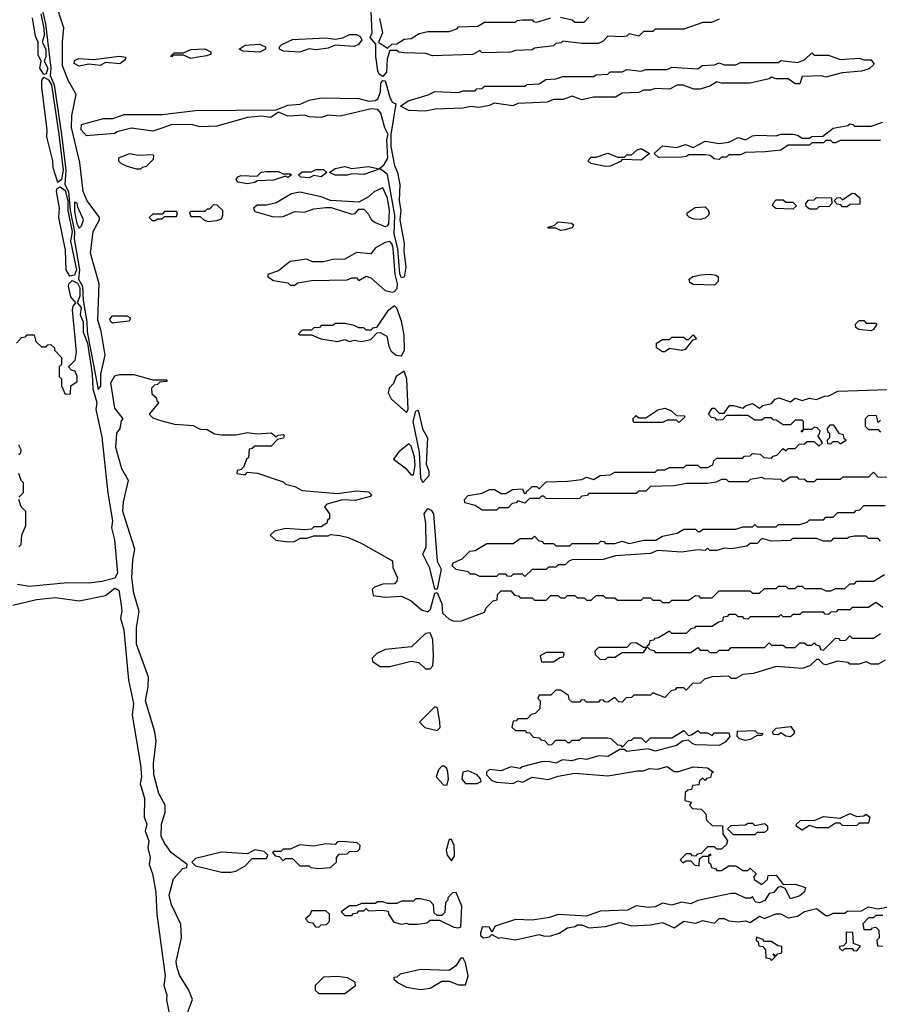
# Model space of a CAD drawing. Extents: x 2737310 to 2869991, y 870230 to 1012730.
# Tile 269 of 479: x 2777034 to 2780660, y 945235 to 949390. Entities that reach past the tile are written whole.
import ezdxf

# ---------------------------------------------------------------- set-up
doc = ezdxf.new("R2010")
doc.units = 0

msp = doc.modelspace()

# ---------------------------------------------------------------- linework, layer by layer
at = {"layer": '0CON02XD'}
for points in [[(2777121.5, 949465), (2777142.2, 949372.2), (2777165.4, 949185), (2777162.1, 949155), (2777179.7, 949115), (2777210.3, 948905), (2777227.8, 948755), (2777224.5, 948695), (2777240, 948665), (2777247.1, 948585), (2777265.4, 948495), (2777263.2, 948465), (2777286.2, 948335), (2777282.2, 948295), (2777299.2, 948265), (2777300.9, 948205), (2777316.7, 948115), (2777317.9, 948072.1), (2777365, 947830)], [(2777365, 947830), (2777376, 947844), (2777376.4, 947893.6), (2777393.8, 947975), (2777378, 948075), (2777362.7, 948122.7), (2777368.8, 948275), (2777332.5, 948405), (2777344, 948496), (2777370, 948545), (2777370, 948555), (2777318.8, 948625), (2777300.8, 948665), (2777287.7, 948787.7), (2777252.5, 948935), (2777254.2, 948985.8), (2777272.5, 949075), (2777238, 949135), (2777214.2, 949195), (2777213.8, 949295), (2777220, 949355), (2777182.7, 949467.3)], [(2778565, 949150), (2778550.7, 949160.7), (2778544.5, 949174.5), (2778535.6, 949235), (2778536.7, 949286.7), (2778512.5, 949315), (2778520, 949335), (2778515.7, 949425)], [(2777135, 949158.8), (2777118.6, 949185), (2777123.8, 949215), (2777111.7, 949241.7), (2777111.2, 949295), (2777100.9, 949320.9), (2777087.4, 949397.4)], [(2777122.7, 949415), (2777135, 949353.3), (2777137.1, 949322.9), (2777128.6, 949295), (2777143.8, 949265), (2777144.4, 949235), (2777137.5, 949215), (2777152.1, 949185), (2777145, 949162), (2777135, 949158.8)], [(2778552, 949395), (2778564, 949335), (2778547.5, 949295), (2778585, 949270), (2778603, 949287), (2778625, 949287.5), (2778655, 949307.5), (2778685, 949310), (2778718.3, 949331.7), (2778755, 949340), (2778845, 949340), (2778878.3, 949351.7), (2778885, 949360), (2778967, 949363), (2778995, 949380), (2779125, 949380), (2779133, 949387), (2779155, 949390), (2779195, 949390), (2779201.7, 949381.7), (2779215, 949380), (2779275, 949397.5)], [(2779985, 949392.5), (2779951.7, 949378.3), (2779915, 949377.5), (2779835, 949350), (2779715, 949350), (2779705, 949340), (2779665, 949340), (2779645, 949320), (2779605, 949330), (2779595, 949320), (2779575, 949317.5), (2779515, 949320), (2779495, 949300), (2779475, 949290), (2779405, 949290), (2779325, 949300), (2779318.3, 949291.7), (2779295, 949290), (2779285, 949280), (2779205, 949270), (2779195, 949262.5), (2779125, 949260), (2779105, 949252.5), (2778985, 949250), (2778975, 949260), (2778945, 949242.5), (2778775, 949237.5), (2778747, 949247), (2778655, 949250), (2778633, 949253), (2778625, 949260), (2778595, 949260), (2778583.3, 949225), (2778581.2, 949168.8), (2778565, 949150)], [(2779315, 949400), (2779365, 949390), (2779375, 949380), (2779415, 949380), (2779435, 949400)], [(2778215, 949252.5), (2778147, 949257), (2778130, 949265), (2778130, 949275), (2778140, 949285), (2778185, 949306.7), (2778325, 949313.3), (2778365, 949307.5), (2778397, 949313), (2778425, 949327.5), (2778455, 949327.5), (2778469.3, 949319.3), (2778477.5, 949305), (2778462.5, 949285), (2778445, 949276.7), (2778365, 949282.5), (2778335, 949270), (2778285, 949262.5), (2778255, 949267.5), (2778215, 949252.5)], [(2777755, 949226.2), (2777725, 949240), (2777680, 949240), (2777677, 949233), (2777670, 949235), (2777685, 949250), (2777725, 949250), (2777755, 949263.8), (2777815, 949266.7), (2777840, 949255), (2777840, 949245), (2777823, 949237), (2777785, 949232.5), (2777755, 949226.2)], [(2778045, 949253.3), (2777977, 949257), (2777960, 949265), (2777985, 949282.5), (2778045, 949286.7), (2778070, 949275), (2778070, 949265), (2778045, 949253.3)], [(2777285, 949193.3), (2777263.3, 949205), (2777265, 949217.5), (2777283.6, 949226.4), (2777345, 949222.5), (2777455, 949236.7), (2777481.7, 949231.7), (2777479.3, 949220.7), (2777456.1, 949203.9), (2777395, 949210), (2777373.6, 949196.4), (2777325, 949202.5), (2777285, 949193.3)], [(2778745, 949003.3), (2778675, 949007.5), (2778640, 949025), (2778673, 949047), (2778757, 949073), (2778785, 949087.5), (2778885, 949082.5), (2778905, 949090), (2778955, 949090), (2778961.7, 949098.3), (2778985, 949100), (2778995, 949110), (2779165, 949110), (2779173, 949117), (2779225, 949120), (2779253, 949137), (2779295, 949140), (2779325, 949150), (2779455, 949150), (2779465, 949157.5), (2779515, 949160), (2779525, 949170), (2779575, 949170), (2779595, 949180), (2779655, 949172.5), (2779675, 949180), (2779765, 949180), (2779785, 949190), (2779895, 949182.5), (2779913, 949197), (2779965, 949200), (2779985, 949207.5), (2780005, 949200), (2780055, 949200), (2780075, 949210), (2780235, 949210), (2780245, 949217.5), (2780315, 949210), (2780345, 949220), (2780375, 949250), (2780385, 949240), (2780445, 949240), (2780495, 949222.5), (2780575, 949227.5), (2780595, 949220), (2780625, 949220), (2780638.3, 949201.7), (2780617, 949183), (2780585, 949172.5), (2780503.6, 949166.4), (2780435, 949147.5), (2780415, 949152.5), (2780335, 949150), (2780325, 949120), (2780305, 949120), (2780275, 949140), (2780225, 949140), (2780205, 949147.5), (2780195, 949140), (2780115, 949122.5), (2779995, 949122.5), (2779975, 949127.5), (2779945, 949110), (2779905, 949097.5), (2779877, 949097), (2779833, 949113), (2779807, 949113), (2779775, 949096.7), (2779715, 949100), (2779695, 949092.5), (2779665, 949092.5), (2779645, 949082.5), (2779575, 949080), (2779547, 949063), (2779525, 949062.5), (2779455, 949062.5), (2779405, 949052.5), (2779365, 949067.5), (2779326.4, 949053.6), (2779285, 949053.3), (2779258.3, 949041.7), (2779135, 949036.2), (2779113.6, 949026.4), (2779035, 949037.5), (2779015, 949027.5), (2778970.7, 949019.3), (2778935, 949023.3), (2778905, 949016.2), (2778787, 949013), (2778745, 949003.3)], [(2777195, 948703.3), (2777174.2, 948765), (2777172.9, 948795), (2777148.6, 948895), (2777150, 948925), (2777126.4, 949103.6), (2777126.8, 949133.2), (2777135, 949147.5), (2777155, 949136.5), (2777168.1, 949115), (2777198.6, 948905), (2777216.8, 948755), (2777210, 948715), (2777195, 948703.3)], [(2778645, 948301.2), (2778637.9, 948317.9), (2778629.4, 948425), (2778613.1, 948485), (2778616, 948565), (2778585, 948736.2), (2778555, 948760), (2778485, 948736.7), (2778435, 948740), (2778415, 948733.8), (2778365, 948733.3), (2778340, 948745), (2778365, 948762.5), (2778405, 948770), (2778435, 948762.5), (2778505, 948770), (2778550, 948760), (2778570.8, 948779.2), (2778586.2, 948805), (2778582.9, 948885), (2778587.5, 948905), (2778573.6, 948933.6), (2778557.5, 948995), (2778545, 949011.2), (2778516.4, 949013.6), (2778385, 948982.5), (2778335, 948986.7), (2778305, 948977.5), (2778255, 948980), (2778235, 948987.5), (2778165, 948983.3), (2778125, 949000), (2778093, 948977), (2778055, 948982.5), (2777995, 948977.5), (2777865, 948940), (2777795, 948937.5), (2777763, 948947), (2777675, 948947.5), (2777637, 948933), (2777595, 948920), (2777505, 948932.5), (2777443, 948917), (2777435, 948910), (2777315, 948900), (2777293.3, 948925), (2777295, 948947.5), (2777387, 948973), (2777426.4, 948973.6), (2777475, 948990), (2777635, 948990), (2777775, 949007.5), (2778115, 949010), (2778165, 949030), (2778216.4, 949033.6), (2778255, 949050), (2778305, 949060), (2778465, 949057.5), (2778506.4, 949046.4), (2778535, 949048.8), (2778545, 949056.7), (2778556, 949085), (2778557.3, 949122.7), (2778565, 949133.3), (2778575, 949132.5), (2778595, 949062.5), (2778605, 949042.5), (2778620, 949035), (2778600, 948905), (2778600, 948855), (2778614.2, 948775), (2778627.5, 948745), (2778636.7, 948695), (2778634.2, 948625), (2778641.9, 948585), (2778637.1, 948545), (2778655.8, 948445), (2778654, 948415), (2778663.1, 948345), (2778655, 948303.3), (2778645, 948301.2)], [(2779985, 948800), (2779963, 948803), (2779947, 948817), (2779925, 948820), (2779855, 948820), (2779847, 948813), (2779825, 948810), (2779728.3, 948808.3), (2779710, 948825), (2779745, 948857.5), (2779805, 948850), (2779843, 948863), (2779875, 948850), (2779925, 948877.5), (2779985, 948867.5), (2780025, 948872.5), (2780065, 948892.5), (2780095, 948882.5), (2780125, 948900), (2780145, 948902.5), (2780225, 948900), (2780245, 948906.7), (2780295, 948907.5), (2780315, 948903.3), (2780335, 948890), (2780365, 948890), (2780375, 948897.5), (2780421.7, 948898.3), (2780465, 948932.5), (2780527, 948943), (2780535, 948950), (2780548.3, 948948.3), (2780555, 948940), (2780625, 948940), (2780675, 948957.5)], [(2780665, 948880), (2780495, 948880), (2780475, 948870), (2780465, 948870), (2780455, 948880), (2780435, 948880), (2780425, 948870), (2780375, 948870), (2780365, 948860), (2780275, 948860), (2780245, 948840), (2780178.3, 948831.7), (2780095, 948830), (2780075, 948820), (2780025, 948820), (2780015, 948810), (2779995, 948810), (2779985, 948800)], [(2779505, 948770), (2779443, 948783), (2779430, 948795), (2779445, 948810), (2779465, 948810), (2779515, 948826.7), (2779555, 948810), (2779585, 948810), (2779595, 948820), (2779615, 948820), (2779638.8, 948841.2), (2779655, 948846.2), (2779690, 948825), (2779655, 948797.5), (2779575, 948800), (2779568.3, 948791.7), (2779525, 948772.5), (2779505, 948770)], [(2777545, 948760), (2777551.7, 948768.3), (2777568.3, 948771.7), (2777598.3, 948801.7), (2777600, 948815), (2777595, 948820), (2777535, 948817.5), (2777495, 948823.3), (2777450, 948805), (2777450, 948795), (2777460, 948785), (2777483, 948773), (2777525, 948760), (2777545, 948760)], [(2778255, 948723.3), (2778220, 948725), (2778210, 948735), (2778225, 948747.5), (2778265, 948747.5), (2778285, 948757.5), (2778315, 948757.5), (2778330, 948745), (2778305, 948727.5), (2778275, 948732.5), (2778255, 948723.3)], [(2777995, 948696.7), (2777953.9, 948703.9), (2777947.5, 948715), (2777953.6, 948726.4), (2777967, 948733), (2778035, 948730), (2778053, 948747), (2778075, 948750), (2778125, 948750), (2778145, 948740), (2778175, 948740), (2778180, 948735), (2778166.4, 948723.6), (2778155, 948730), (2778105, 948713.3), (2778035, 948710), (2778025, 948702.5), (2777995, 948696.7)], [(2777245, 948308), (2777230, 948335), (2777227.1, 948417.1), (2777198.5, 948555), (2777201.4, 948595), (2777189.4, 948665), (2777192.1, 948677.9), (2777205, 948684.3), (2777225, 948668.6), (2777236.8, 948625), (2777236.3, 948585), (2777254.7, 948495), (2777248.5, 948455), (2777273.9, 948335), (2777265, 948311.4), (2777245, 948308)], [(2778575, 948516.7), (2778585, 948520), (2778591.2, 948528.8), (2778593.1, 948585), (2778585, 948637.5), (2778565, 948680), (2778530, 948665), (2778505, 948642.5), (2778465, 948620), (2778345, 948627.5), (2778305, 948642.5), (2778215, 948662.5), (2778180, 948655), (2778115, 948617.5), (2778075, 948607.5), (2778035, 948607.5), (2778020, 948595), (2778025, 948580), (2778105, 948557.5), (2778145, 948560), (2778195, 948580), (2778235, 948577.5), (2778275, 948592.5), (2778325, 948597.5), (2778347, 948597), (2778435, 948570), (2778448.3, 948571.7), (2778465, 948590), (2778485, 948590), (2778505, 948570), (2778517, 948547), (2778533.9, 948533.9), (2778575, 948516.7)], [(2780295, 948590), (2780223, 948593), (2780210, 948605), (2780213, 948617), (2780225, 948630), (2780255, 948630), (2780265, 948620), (2780295, 948620), (2780310, 948605), (2780295, 948590)], [(2780395, 948590), (2780365, 948590), (2780351.7, 948601.7), (2780350, 948615), (2780361.7, 948628.3), (2780385, 948630), (2780395, 948640), (2780458.3, 948638.3), (2780460, 948615), (2780448.3, 948601.7), (2780405, 948600), (2780395, 948590)], [(2780525, 948600), (2780505, 948600), (2780498.3, 948608.3), (2780481.7, 948611.7), (2780470, 948625), (2780481.7, 948638.3), (2780495, 948640), (2780505, 948630), (2780545, 948657.5), (2780557, 948657), (2780578.3, 948638.3), (2780578.3, 948611.7), (2780535, 948610), (2780525, 948600)], [(2777285, 948510), (2777295, 948520), (2777302.5, 948545), (2777278.3, 948598.3), (2777276.1, 948616.1), (2777265, 948620), (2777265, 948580), (2777275, 948530), (2777285, 948510)], [(2777828.3, 948538.3), (2777865, 948542.5), (2777885, 948550), (2777890, 948565), (2777890, 948585), (2777867, 948607), (2777851.7, 948608.3), (2777835, 948590), (2777825, 948590), (2777815, 948580), (2777755, 948580), (2777750, 948575), (2777755, 948560), (2777795, 948560), (2777810, 948545), (2777828.3, 948538.3)], [(2779905, 948546.7), (2779878.3, 948548.3), (2779860, 948555), (2779850, 948565), (2779850, 948575), (2779883, 948597), (2779925, 948600), (2779938.3, 948588.3), (2779942.5, 948575), (2779940, 948565), (2779925, 948552.5), (2779905, 948546.7)], [(2777605, 948542.5), (2777615, 948550), (2777635, 948550), (2777645, 948560), (2777695, 948560), (2777700, 948575), (2777695, 948580), (2777645, 948580), (2777635, 948570), (2777595, 948570), (2777580, 948555), (2777593, 948543), (2777605, 948542.5)], [(2779315, 948500), (2779295, 948510), (2779265, 948510), (2779260, 948515), (2779288.3, 948521.7), (2779305, 948537.5), (2779361.7, 948531.7), (2779370, 948525), (2779366.4, 948513.6), (2779335, 948503.3), (2779315, 948500)], [(2778605, 948240), (2778615, 948243.3), (2778625.8, 948255), (2778627.1, 948275), (2778617.8, 948315), (2778608.9, 948425), (2778605, 948442.5), (2778595, 948453.3), (2778575, 948450), (2778535, 948427.5), (2778515, 948402.5), (2778455, 948407.5), (2778405, 948380), (2778355, 948377.5), (2778315, 948367.5), (2778268.3, 948368.3), (2778245, 948380), (2778175, 948370), (2778125, 948330), (2778080, 948315), (2778080, 948305), (2778105, 948290), (2778165, 948280), (2778175, 948270), (2778195, 948270), (2778205, 948280), (2778265, 948290), (2778415, 948292.5), (2778435, 948300), (2778455, 948300), (2778465, 948290), (2778495, 948307.5), (2778515, 948300), (2778575, 948247.5), (2778605, 948240)], [(2779965, 948270), (2779875, 948272.5), (2779860.7, 948280.7), (2779857.5, 948295), (2779873.6, 948306.4), (2779907, 948313), (2779945, 948316.7), (2779971.7, 948311.7), (2779980, 948305), (2779980, 948285), (2779965, 948270)], [(2777020, 948025), (2777041.7, 948048.3), (2777058.3, 948051.7), (2777065, 948060), (2777095, 948060), (2777101.7, 948031.7), (2777125, 948010), (2777145, 948010), (2777151.7, 948018.3), (2777165, 948020), (2777180, 948005), (2777180, 947995), (2777210, 947965), (2777210, 947935), (2777200, 947925), (2777200, 947885), (2777210, 947875), (2777210, 947845), (2777225, 947810), (2777248.3, 947811.7), (2777250, 947845), (2777276.4, 947863.6), (2777276.7, 947885), (2777267, 947907), (2777251.7, 947911.7), (2777240, 947925), (2777267, 947953), (2777273, 947987), (2777255.8, 948165), (2777258.8, 948181.2), (2777270, 948195), (2777250, 948220), (2777240, 948265), (2777242.9, 948277.1), (2777255, 948288.8), (2777277.8, 948277.8), (2777288, 948258), (2777287, 948223), (2777276.2, 948195), (2777293.5, 948175), (2777288.9, 948145), (2777301.8, 948115), (2777301.1, 948071.1), (2777319.2, 948025), (2777339.4, 947895), (2777341.7, 947831.7), (2777358.7, 947775), (2777354.6, 947744.6), (2777380.4, 947630.4), (2777405, 947392.5), (2777425.4, 947275), (2777421.5, 947245), (2777433.8, 947195), (2777446.8, 947055), (2777435, 947033.5), (2777380.7, 947019.3), (2777325, 947012.1), (2777235, 947013.8), (2777075, 946997.7), (2777025, 947007.1)], [(2778645, 947972), (2778657.1, 947995), (2778655, 948060), (2778645, 948117.5), (2778625, 948172.5), (2778615, 948182.5), (2778585, 948160), (2778538.3, 948091.7), (2778521.7, 948088.3), (2778515, 948080), (2778495, 948080), (2778485, 948090), (2778465, 948090), (2778445, 948100), (2778405, 948107.5), (2778365, 948107.5), (2778355, 948100), (2778305, 948100), (2778298.3, 948091.7), (2778275, 948090), (2778265, 948080), (2778225, 948080), (2778210, 948065), (2778215, 948060), (2778265, 948060), (2778303.6, 948043.6), (2778375, 948032.5), (2778405, 948040), (2778425, 948032.5), (2778445, 948037.5), (2778475, 948032.5), (2778515, 948040), (2778541.7, 948068.3), (2778555, 948070), (2778582.5, 948055), (2778590.7, 948010.7), (2778600.7, 947990.7), (2778622.5, 947975), (2778645, 947972)], [(2777425, 948110), (2777417.5, 948115), (2777413.6, 948126.4), (2777425, 948140), (2777485, 948140), (2777501.7, 948131.7), (2777495, 948117.5), (2777445, 948112.5), (2777425, 948110)], [(2780625, 948077.5), (2780573, 948083), (2780561.7, 948091.7), (2780560, 948105), (2780575, 948120), (2780595, 948120), (2780605, 948110), (2780645, 948110), (2780650, 948105), (2780635, 948082.5), (2780625, 948077.5)], [(2779755, 947988.8), (2779745, 947988.8), (2779720, 948005), (2779720, 948025), (2779745, 948040), (2779775, 948040), (2779785, 948050), (2779835, 948050), (2779845, 948040), (2779855, 948040), (2779875, 948060), (2779888.3, 948041.7), (2779871.7, 948038.3), (2779841.2, 947998.8), (2779825, 947993.8), (2779775, 948002.5), (2779755, 947988.8)], [(2777728.8, 945165), (2777762.5, 945255), (2777747.5, 945295), (2777708.3, 945358.3), (2777696, 945395), (2777694.2, 945415.8), (2777716.7, 945515), (2777713, 945573), (2777673.8, 945655), (2777663.9, 945696.1), (2777682.5, 945765), (2777721.7, 945808.3), (2777738.3, 945811.7), (2777740, 945825), (2777673.6, 945873.6), (2777644.3, 945914.3), (2777630.8, 945945), (2777631.2, 945995), (2777646.7, 946045), (2777646.7, 946075), (2777620, 946125), (2777599.2, 946205), (2777598.3, 946251.7), (2777610, 946345), (2777603.3, 946385), (2777564, 946515), (2777576.2, 946575), (2777576.7, 946615), (2777525.8, 946755), (2777526.2, 946825), (2777537, 946893), (2777515, 946970), (2777507.1, 947035), (2777510.5, 947109.5), (2777520, 947155), (2777469.2, 947315), (2777471.2, 947355), (2777492.5, 947445), (2777464.1, 947494.1), (2777438.8, 947585), (2777443.3, 947645), (2777457.5, 947665), (2777463, 947697), (2777470, 947705), (2777435, 947750), (2777417.5, 947857.5), (2777435, 947887.5), (2777455, 947892.5), (2777515, 947892.5), (2777595, 947870), (2777655, 947870), (2777655, 947862.5), (2777625, 947860), (2777615, 947850), (2777601.7, 947848.3), (2777590, 947835), (2777591.7, 947811.7), (2777610, 947795), (2777611.7, 947781.7), (2777620, 947775), (2777580, 947725), (2777595, 947710), (2777628.3, 947698.3), (2777687, 947683), (2777765, 947677.5), (2777795, 947662.5), (2777825, 947660), (2777855, 947642.5), (2777885, 947637.5), (2777945, 947637.5), (2777995, 947647.5), (2778035, 947642.5), (2778095, 947646.7), (2778115, 947630), (2778123, 947637), (2778145, 947640), (2778150, 947635), (2778146.4, 947623.6), (2778121.7, 947618.3), (2778095, 947590), (2778025, 947590), (2778015, 947580), (2778001.7, 947578.3), (2777998.3, 947541.7), (2777991.7, 947538.3), (2777978.3, 947501.7), (2777968.3, 947491.7), (2777951.7, 947488.3), (2777950, 947475), (2777985, 947470), (2777995, 947480), (2778037, 947477), (2778145, 947440), (2778155, 947430), (2778195, 947420), (2778225, 947403.3), (2778375, 947390), (2778455, 947402), (2778505, 947397.5), (2778517.5, 947385), (2778511.7, 947378.3), (2778448.3, 947361.7), (2778395, 947363.3), (2778330, 947345), (2778320, 947335), (2778340, 947305), (2778340, 947285), (2778331.7, 947278.3), (2778330, 947265), (2778305, 947250), (2778275, 947250), (2778265, 947240), (2778235, 947237.5), (2778155, 947242.5), (2778108.3, 947231.7), (2778090, 947215), (2778113.6, 947193.6), (2778165, 947186.7), (2778191.7, 947188.3), (2778218.3, 947201.7), (2778245, 947202.5), (2778275, 947212.5), (2778335, 947212.5), (2778345, 947217.5), (2778383.6, 947213.6), (2778420, 947205), (2778471.7, 947181.7), (2778607, 947107), (2778608.3, 947078.3), (2778627.5, 947035), (2778625, 947020), (2778615, 947010), (2778565, 947007.5), (2778530, 946995), (2778520, 946985), (2778525, 946960), (2778575, 946952.5), (2778645, 946957.5), (2778685, 946937.5), (2778729.3, 946899.3), (2778755, 946891.2), (2778767.3, 946902.7), (2778785, 946970), (2778795, 946972.5), (2778814.2, 946925), (2778817.5, 946885), (2778845, 946860), (2778865, 946852.5), (2778897, 946853), (2778995, 946890), (2779001.7, 946908.3), (2779031.7, 946938.3), (2779048.3, 946941.7), (2779050, 946965), (2779065, 946980), (2779105, 946980), (2779121.7, 946961.7), (2779138.3, 946958.3), (2779145, 946950), (2779195, 946950), (2779205, 946940), (2779255, 946940), (2779275, 946960), (2779305, 946960), (2779315, 946950), (2779335, 946950), (2779345, 946960), (2779375, 946960), (2779385, 946950), (2779415, 946950), (2779425, 946940), (2779445, 946940), (2779465, 946960), (2779495, 946960), (2779505, 946950), (2779545, 946950), (2779555, 946940), (2779655, 946940), (2779665, 946950), (2779695, 946950), (2779705, 946940), (2779735, 946940), (2779745, 946930), (2779775, 946930), (2779785, 946940), (2779855, 946940), (2779885, 946960), (2779898.3, 946958.3), (2779905, 946950), (2779955, 946950), (2779985, 946980), (2780115, 946980), (2780125, 946970), (2780155, 946970), (2780175, 946990), (2780225, 946990), (2780235, 947000), (2780265, 947000), (2780275, 946990), (2780305, 946990), (2780315, 947000), (2780335, 947000), (2780345, 946990), (2780415, 946990), (2780435, 946980), (2780455, 946980), (2780475, 946990), (2780515, 946990), (2780535, 947010), (2780555, 947010), (2780565, 947020), (2780635, 947020), (2780681.7, 947048.3)], [(2778665, 947732.5), (2778672.5, 947745), (2778667, 947873), (2778655, 947906.7), (2778622.5, 947885), (2778610, 947855), (2778592.5, 947835), (2778587.5, 947815), (2778600.7, 947790.7), (2778665, 947732.5)], [(2780708.3, 947458.3), (2780655, 947460), (2780635, 947480), (2780615, 947460), (2780505, 947460), (2780495, 947450), (2780395, 947450), (2780385, 947440), (2780355, 947440), (2780345, 947450), (2780321.7, 947451.7), (2780315, 947460), (2780285, 947460), (2780255, 947440), (2780245, 947450), (2780175, 947452.5), (2780165, 947457.5), (2780115, 947450), (2780105, 947440), (2780025, 947440), (2780015, 947450), (2779995, 947450), (2779971.7, 947438.3), (2779935, 947432.5), (2779847, 947433), (2779795, 947422.5), (2779695, 947420), (2779675, 947400), (2779645, 947400), (2779635, 947390), (2779435, 947390), (2779428.3, 947381.7), (2779405, 947380), (2779395, 947370), (2779305, 947367.5), (2779255, 947370), (2779245, 947380), (2779235, 947380), (2779225, 947370), (2779185, 947370), (2779165, 947350), (2779135, 947360), (2779128.3, 947351.7), (2779111.7, 947348.3), (2779095, 947330), (2779055, 947330), (2779045, 947320), (2778985, 947320), (2778955, 947340), (2778911.7, 947351.7), (2778910, 947365), (2778925, 947382.5), (2778985, 947392.5), (2779015, 947407.5), (2779037, 947407), (2779065, 947390), (2779085, 947390), (2779113, 947407), (2779155, 947410), (2779161.7, 947391.7), (2779170, 947390), (2779171.7, 947398.3), (2779195, 947420), (2779215, 947420), (2779225, 947410), (2779255, 947440), (2779345, 947442.5), (2779405, 947450), (2779425, 947460), (2779455, 947450), (2779483, 947467), (2779525, 947470), (2779545, 947480), (2779715, 947480), (2779725, 947490), (2779755, 947490), (2779775, 947500), (2779835, 947500), (2779845, 947510), (2779895, 947510), (2779905, 947500), (2779935, 947500), (2779958.3, 947511.7), (2779961.7, 947528.3), (2779975, 947540), (2780085, 947540), (2780091.7, 947548.3), (2780115, 947550), (2780125, 947560), (2780157, 947557), (2780173, 947543), (2780205, 947540), (2780211.7, 947548.3), (2780228.3, 947551.7), (2780255, 947580), (2780265, 947570), (2780275, 947580), (2780305, 947580), (2780321.7, 947598.3), (2780345, 947600), (2780355, 947610), (2780385, 947610), (2780405, 947590), (2780420, 947605), (2780400, 947635), (2780408.3, 947641.7), (2780410, 947655), (2780398.3, 947668.3), (2780385, 947670), (2780375, 947660), (2780340, 947660), (2780335, 947650), (2780330, 947655), (2780340, 947660), (2780340, 947695), (2780335, 947700), (2780305, 947700), (2780285, 947680), (2780255, 947680), (2780225, 947700), (2780211.7, 947701.7), (2780205, 947710), (2780175, 947710), (2780165, 947700), (2780135, 947700), (2780105, 947720), (2780015, 947720), (2779998.3, 947701.7), (2779975, 947700), (2779968.3, 947708.3), (2779951.7, 947711.7), (2779940, 947725), (2779955, 947750), (2779965, 947750), (2779985, 947730), (2780005, 947730), (2780028.3, 947761.7), (2780045, 947762.5), (2780085, 947750), (2780095, 947760), (2780125, 947770), (2780155, 947750), (2780168.3, 947761.7), (2780205, 947770), (2780221.2, 947788.8), (2780236.4, 947793.6), (2780285, 947777.5), (2780305, 947792.5), (2780335, 947782.5), (2780365, 947792.5), (2780395, 947787.5), (2780428.3, 947801.7), (2780447, 947803), (2780485, 947822.5), (2780695, 947830)], [(2778735, 947437.5), (2778725.8, 947455.8), (2778720.6, 947565), (2778694.2, 947694.2), (2778705, 947737.5), (2778715, 947742.5), (2778732.9, 947662.9), (2778753.8, 947625), (2778748, 947515), (2778760, 947485), (2778759.2, 947465), (2778735, 947437.5)], [(2779815, 947690), (2779805, 947700), (2779765, 947700), (2779745, 947690), (2779625, 947690), (2779620, 947705), (2779635, 947720), (2779645, 947710), (2779675, 947710), (2779726.4, 947743.6), (2779755, 947750), (2779780.7, 947740.7), (2779805, 947720), (2779838.3, 947718.3), (2779838.3, 947711.7), (2779815, 947690)], [(2780665, 947700), (2780655, 947690), (2780648.3, 947718.3), (2780615, 947720), (2780600, 947705), (2780600, 947675), (2780615, 947660), (2780655, 947660), (2780665, 947650)], [(2780495, 947600), (2780520, 947615), (2780511.7, 947621.7), (2780508.3, 947638.3), (2780491.7, 947641.7), (2780468.3, 947678.3), (2780451.7, 947678.3), (2780440, 947665), (2780441.7, 947651.7), (2780450, 947645), (2780450, 947625), (2780440, 947615), (2780441.7, 947601.7), (2780455, 947600), (2780465, 947610), (2780485, 947610), (2780495, 947600)], [(2777030, 947555), (2777038.3, 947561.7), (2777040, 947575), (2777030, 947595)], [(2778695, 947470), (2778701.7, 947508.3), (2778699.2, 947545), (2778685, 947590), (2778675, 947600), (2778633.6, 947566.4), (2778610, 947535), (2778659.3, 947499.3), (2778685, 947470), (2778695, 947470)], [(2777030, 947375), (2777050, 947395), (2777050, 947435), (2777040, 947445), (2777030, 947475)], [(2777030, 947165), (2777040, 947175), (2777042.5, 947215), (2777060, 947255), (2777060, 947315), (2777040, 947335), (2777030, 947365)], [(2780665, 947190), (2780655, 947200), (2780615, 947200), (2780605, 947210), (2780555, 947210), (2780533, 947207), (2780525, 947200), (2780465, 947200), (2780455, 947190), (2780425, 947190), (2780395, 947200), (2780295, 947200), (2780285, 947192.5), (2780205, 947190), (2780165, 947200), (2780145, 947180), (2780115, 947180), (2780101.7, 947168.3), (2780035, 947157.5), (2780005, 947160), (2779975, 947150), (2779945, 947150), (2779935, 947160), (2779925, 947150), (2779895, 947152.5), (2779825, 947142.5), (2779725, 947150), (2779695, 947136.7), (2779547, 947127), (2779495, 947112.5), (2779365, 947110), (2779350, 947105), (2779335, 947090), (2779305, 947090), (2779295, 947080), (2779265, 947080), (2779255, 947070), (2779195, 947070), (2779165, 947040), (2779155, 947050), (2779115, 947050), (2779105, 947040), (2779091.7, 947041.7), (2779085, 947050), (2779055, 947050), (2779045, 947040), (2778975, 947040), (2778955, 947050), (2778935, 947050), (2778925, 947060), (2778875, 947070), (2778857.5, 947085), (2778862, 947098), (2778900, 947115), (2778933, 947147), (2778955, 947150), (2779005, 947180), (2779115, 947180), (2779145, 947200), (2779195, 947200), (2779205, 947210), (2779221.7, 947191.7), (2779238.3, 947188.3), (2779245, 947180), (2779285, 947180), (2779295, 947170), (2779355, 947170), (2779365, 947180), (2779475, 947180), (2779485, 947190), (2779498.3, 947188.3), (2779505, 947180), (2779545, 947180), (2779575, 947190), (2779605, 947180), (2779667, 947193), (2779717, 947193), (2779745, 947210), (2779807, 947223), (2779835, 947240), (2779885, 947240), (2779895, 947230), (2779905, 947230), (2779915, 947240), (2780055, 947240), (2780085, 947250), (2780125, 947250), (2780135, 947260), (2780145, 947250), (2780225, 947250), (2780235, 947260), (2780325, 947260), (2780355, 947270), (2780365, 947280), (2780425, 947280), (2780435, 947290), (2780465, 947290), (2780485, 947310), (2780555, 947310), (2780561.7, 947318.3), (2780578.3, 947321.7), (2780595, 947340), (2780685, 947340)], [(2778795, 946987.5), (2778785, 946987.5), (2778764.4, 947075), (2778733.8, 947135), (2778748.1, 947165), (2778747.5, 947265), (2778740.6, 947305), (2778755, 947326.7), (2778770, 947320), (2778780, 947305), (2778794.3, 947105), (2778811.7, 947071.7), (2778795, 946987.5)], [(2777005, 946920), (2777105, 946943.8), (2777185, 946951.2), (2777285, 946937.5), (2777395, 946960), (2777435, 946990.5), (2777452.1, 946982.1), (2777460.6, 946929.4), (2777464.7, 946895.3), (2777459.1, 946865), (2777472.5, 946815), (2777492.2, 946602.2), (2777513.2, 946505), (2777508.2, 946455), (2777543.5, 946245), (2777547.7, 946195), (2777542.5, 946165), (2777559.6, 946105), (2777559.1, 946025), (2777569.6, 945995), (2777563.6, 945965), (2777578.5, 945925), (2777573.6, 945895), (2777584.7, 945855), (2777579.5, 945825), (2777594.6, 945785), (2777608.1, 945708.1), (2777611.8, 945615), (2777647.9, 945355), (2777641.5, 945315), (2777653.8, 945275), (2777653, 945253), (2777667.5, 945185)], [(2780675, 946910), (2780645, 946930), (2780615, 946910), (2780545, 946910), (2780535, 946900), (2780485, 946900), (2780478.3, 946891.7), (2780455, 946890), (2780445, 946880), (2780431.7, 946881.7), (2780425, 946890), (2780335, 946890), (2780325, 946880), (2780295, 946880), (2780285, 946870), (2780255, 946870), (2780245, 946880), (2780235, 946870), (2780115, 946870), (2780105, 946860), (2780091.7, 946861.7), (2780085, 946870), (2780065, 946870), (2780055, 946880), (2780025, 946880), (2780018.3, 946871.7), (2780001.7, 946868.3), (2779998.3, 946851.7), (2779981.7, 946848.3), (2779955, 946830), (2779885, 946830), (2779878.3, 946821.7), (2779865, 946820), (2779845, 946800), (2779785, 946800), (2779775, 946810), (2779728.3, 946781.7), (2779711.7, 946778.3), (2779708.3, 946771.7), (2779691.7, 946768.3), (2779688.3, 946751.7), (2779680, 946745), (2779691.7, 946731.7), (2779708.3, 946728.3), (2779715, 946720), (2779865, 946720), (2779895, 946740), (2779905, 946730), (2779935, 946730), (2779945, 946720), (2779975, 946720)], [(2778765, 946650), (2778777, 946663), (2778780, 946705), (2778776, 946775), (2778765, 946802.5), (2778745, 946800), (2778687, 946743), (2778575, 946732.5), (2778540, 946715), (2778520, 946695), (2778521.7, 946681.7), (2778555, 946660), (2778595, 946660), (2778685, 946682.5), (2778717, 946677), (2778745, 946650), (2778765, 946650)], [(2779975, 946720), (2779985, 946730), (2780025, 946730), (2780035, 946740), (2780175, 946740), (2780195, 946760), (2780205, 946750), (2780255, 946750), (2780265, 946740), (2780305, 946740), (2780325, 946760), (2780345, 946760), (2780355, 946750), (2780375, 946750), (2780385, 946760), (2780391.7, 946751.7), (2780408.3, 946748.3), (2780411.7, 946731.7), (2780425, 946730), (2780475, 946780), (2780488.3, 946778.3), (2780495, 946770), (2780518.3, 946771.7), (2780535, 946790), (2780545, 946780), (2780635, 946780), (2780665, 946800)], [(2779505, 946690), (2779515, 946700), (2779545, 946700), (2779575, 946720), (2779665, 946720), (2779680, 946740), (2779665, 946740), (2779635, 946760), (2779611.7, 946758.3), (2779595, 946740), (2779475, 946740), (2779460, 946725), (2779461.7, 946711.7), (2779481.7, 946691.7), (2779505, 946690)], [(2779285, 946680), (2779311.7, 946698.3), (2779328.3, 946701.7), (2779330, 946715), (2779325, 946720), (2779255, 946720), (2779230, 946705), (2779235, 946680), (2779285, 946680)], [(2780685, 946687.5), (2780655, 946670), (2780625, 946670), (2780605, 946680), (2780575, 946670), (2780535, 946670), (2780527, 946677), (2780485, 946682.5), (2780435, 946667.5), (2780425, 946670), (2780405, 946690), (2780395, 946690), (2780367, 946663), (2780335, 946652.5), (2780225, 946660), (2780129.3, 946630.7), (2780083.6, 946626.4), (2780055, 946610), (2780035, 946610), (2780025, 946620), (2779955, 946617.5), (2779923, 946607), (2779905, 946590), (2779871.7, 946588.3), (2779845, 946560), (2779835, 946570), (2779805, 946570), (2779798.3, 946561.7), (2779781.7, 946558.3), (2779755, 946530), (2779705, 946550), (2779695, 946540), (2779625, 946540), (2779615, 946530), (2779591.7, 946528.3), (2779575, 946510), (2779561.7, 946511.7), (2779545, 946530), (2779515, 946510), (2779501.7, 946511.7), (2779495, 946520), (2779481.7, 946518.3), (2779475, 946510), (2779425, 946510), (2779415, 946520), (2779401.7, 946518.3), (2779395, 946510), (2779365, 946510), (2779351.7, 946521.7), (2779348.3, 946538.3), (2779315, 946560), (2779295, 946560), (2779275, 946540), (2779225, 946540), (2779220, 946525), (2779230, 946515), (2779228.3, 946481.7), (2779208.3, 946461.7), (2779191.7, 946458.3), (2779175, 946440), (2779135, 946440), (2779128.3, 946431.7), (2779115, 946430), (2779110, 946405), (2779125, 946390), (2779165, 946390), (2779171.7, 946381.7), (2779185, 946380), (2779201.7, 946361.7), (2779225, 946360), (2779231.7, 946351.7), (2779248.3, 946348.3), (2779265, 946330), (2779278.3, 946331.7), (2779295, 946350), (2779335, 946350), (2779345, 946340), (2779355, 946340), (2779365, 946350), (2779395, 946350), (2779405, 946360), (2779515, 946360), (2779527, 946357), (2779555, 946330), (2779568.3, 946328.3), (2779575, 946320), (2779601.7, 946348.3), (2779615, 946350), (2779625, 946360), (2779655, 946360), (2779675, 946340), (2779695, 946360), (2779785, 946360), (2779835, 946390), (2779855, 946370), (2779868.3, 946371.7), (2779895, 946390), (2779905, 946380), (2779935, 946380), (2779955, 946370), (2779965, 946380), (2780025, 946380), (2780030, 946365), (2780009.3, 946340.7), (2779985, 946327.5), (2779885, 946330), (2779870, 946335), (2779855, 946350), (2779830, 946345)], [(2778795, 946390), (2778807, 946403), (2778806.7, 946425), (2778796.2, 946486.2), (2778785, 946490), (2778720, 946425), (2778743, 946403), (2778795, 946390)], [(2780095, 946348.8), (2780070, 946355), (2780060, 946365), (2780061.7, 946388.3), (2780135, 946390), (2780145, 946380), (2780168.3, 946378.3), (2780165, 946370), (2780145, 946370), (2780115, 946352.5), (2780095, 946348.8)], [(2780285, 946363.3), (2780265, 946366.7), (2780245, 946380), (2780235, 946372.5), (2780213, 946373), (2780210, 946385), (2780225, 946400), (2780287, 946407), (2780302.5, 946385), (2780300, 946375), (2780285, 946363.3)], [(2779830, 946345), (2779805, 946327.5), (2779715, 946303.8), (2779685, 946312.5), (2779595, 946302.5), (2779585, 946310), (2779565, 946310), (2779515, 946281.2), (2779477, 946283), (2779425, 946267.5), (2779395, 946272.5), (2779363, 946263), (2779323.3, 946266.7), (2779295, 946252.5), (2779265, 946260), (2779235, 946258.8), (2779153, 946237), (2779145, 946230), (2779105, 946236.7), (2779065, 946220), (2779015, 946226.2), (2779002.5, 946215), (2779003, 946203), (2779025, 946180), (2779045, 946172.5), (2779115, 946166.7), (2779135, 946177.5), (2779155, 946172.5), (2779195, 946193.3), (2779263, 946183), (2779305, 946197.5), (2779375, 946210), (2779515, 946198.8), (2779639.3, 946220.7), (2779665, 946220), (2779689.3, 946230.7), (2779725, 946226.7), (2779765, 946238), (2779795, 946217.5), (2779815, 946217.5), (2779875, 946236.7), (2779935, 946232.5), (2779960, 946215), (2779951.7, 946208.3), (2779948.3, 946191.7), (2779931.7, 946188.3), (2779925, 946180), (2779915, 946190), (2779901.7, 946178.3), (2779898.3, 946161.7), (2779871.7, 946158.3), (2779868.3, 946141.7), (2779851.7, 946138.3), (2779841.7, 946128.3), (2779840, 946095), (2779868.3, 946088.3), (2779860, 946075), (2779871.7, 946061.7), (2779908.3, 946058.3), (2779928.3, 946038.3), (2779931.7, 946011.7), (2779955, 945990), (2779998.3, 945988.3), (2780000, 945955), (2780020, 945925), (2780015, 945910), (2779995, 945890), (2779975, 945890), (2779965, 945900), (2779935, 945900), (2779908.3, 945871.7), (2779891.7, 945868.3), (2779885, 945860), (2779871.7, 945861.7), (2779865, 945870), (2779845, 945870), (2779820, 945845), (2779831.7, 945831.7), (2779845, 945840), (2779865, 945840), (2779881.7, 945821.7), (2779900, 945820), (2779901.7, 945848.3), (2779915, 945860), (2779940, 945860), (2779945, 945870), (2779950, 945865), (2779940, 945860), (2779940, 945835), (2779948.3, 945828.3), (2779951.7, 945811.7), (2779968.3, 945808.3), (2779975, 945800), (2779995, 945800), (2780025, 945820), (2780055, 945820), (2780085, 945800), (2780105, 945800), (2780115, 945810), (2780140, 945785), (2780130, 945775), (2780131.7, 945761.7), (2780165, 945740), (2780188.3, 945761.7), (2780191.7, 945778.3), (2780225, 945780), (2780255, 945740), (2780305, 945742.5), (2780348.3, 945728.3), (2780345, 945710), (2780325, 945692.5), (2780285, 945680), (2780263, 945723), (2780245, 945732.5), (2780231.7, 945728.3), (2780215, 945707.5), (2780195, 945702.5), (2780177.1, 945672.9), (2780155, 945663.3), (2780137, 945667), (2780125, 945690), (2780117.5, 945682.5), (2780095, 945682.5), (2780055, 945702.5), (2780035, 945702.5), (2779895, 945673.3), (2779865, 945658.8), (2779825, 945666.7), (2779785, 945654), (2779745, 945661.2), (2779715, 945646.7), (2779685, 945643.8), (2779635, 945650), (2779598.3, 945631.7), (2779482.3, 945627.7), (2779425, 945606.7), (2779305, 945613.3), (2779269.3, 945600.7), (2779195, 945590), (2779125, 945593.3), (2779040, 945565), (2779025, 945540), (2779015, 945560), (2778998.3, 945561.7), (2778985, 945560), (2778977.5, 945535), (2778977.5, 945525), (2778990, 945515), (2779015, 945520), (2779025, 945530), (2779053.6, 945513.6), (2779065, 945517.5), (2779125, 945506.7), (2779225, 945530), (2779247, 945523), (2779275, 945523.3), (2779310, 945535), (2779345, 945557.5), (2779377, 945563), (2779385, 945570), (2779405, 945570), (2779435, 945557.5), (2779505, 945563.3), (2779565, 945580), (2779615, 945566.7), (2779695, 945570), (2779745, 945580), (2779795, 945557.5), (2779835, 945586.2), (2779885, 945577.5), (2779915, 945588), (2779965, 945577.5), (2779985, 945596.7), (2780005, 945596.7), (2780025, 945587.5), (2780065, 945582.5), (2780095, 945586.7), (2780115, 945580), (2780155, 945606.7), (2780175, 945597.5), (2780223.9, 945616.1), (2780245, 945616.7), (2780275, 945600), (2780315, 945607.5), (2780345, 945626.7), (2780395, 945640), (2780435, 945610), (2780445, 945610), (2780465, 945620), (2780515, 945620), (2780525, 945627.5), (2780585, 945630), (2780615, 945646.7), (2780655, 945637.5), (2780705, 945647.5)], [(2778835, 946160), (2778842.5, 946185), (2778840, 946215), (2778835, 946230), (2778825, 946240), (2778815, 946240), (2778800, 946225), (2778790, 946195), (2778821.7, 946161.7), (2778835, 946160)], [(2778963.6, 946166.4), (2778975, 946172.5), (2778980, 946175), (2778977, 946187), (2778963.6, 946203.6), (2778925, 946220), (2778903.3, 946215), (2778898.8, 946185), (2778915, 946166.7), (2778963.6, 946166.4)], [(2780335, 945970), (2780310, 945985), (2780310, 945995), (2780328.3, 946011.7), (2780385, 946010), (2780425, 946027.5), (2780495, 946020), (2780535, 946040), (2780565, 946027.5), (2780595, 946030), (2780605, 946037.5), (2780620, 946025), (2780615, 946000), (2780575, 946000), (2780565, 945990), (2780525, 945987.5), (2780505, 945990), (2780495, 946000), (2780475, 946000), (2780445, 945980), (2780395, 945980), (2780365, 945990), (2780335, 945970)], [(2780135, 945950), (2780045, 945950), (2780020, 945975), (2780035, 945990), (2780095, 945992.5), (2780105, 946000), (2780125, 946000), (2780135, 945990), (2780175, 945997.5), (2780188.3, 945988.3), (2780188.3, 945971.7), (2780175, 945960), (2780145, 945960), (2780135, 945950)], [(2778855, 945840), (2778868.3, 945861.7), (2778866, 945905), (2778855, 945930), (2778845, 945930), (2778832.5, 945885), (2778837.5, 945865), (2778855, 945840)], [(2777885, 945792.5), (2777925, 945793.3), (2777945, 945797.5), (2777985, 945820), (2778015, 945850), (2778075, 945850), (2778080, 945865), (2778065, 945880), (2778025, 945887.5), (2777995, 945870), (2777885, 945876.7), (2777775, 945850), (2777760, 945835), (2777775, 945820), (2777885, 945792.5)], [(2778295, 945807.5), (2778345, 945812.5), (2778370, 945835), (2778370, 945855), (2778381.7, 945868.3), (2778415, 945870), (2778425, 945880), (2778458.3, 945881.7), (2778468.3, 945891.7), (2778470, 945905), (2778457, 945917), (2778395, 945922.5), (2778375, 945920), (2778365, 945910), (2778325, 945912.5), (2778275, 945902.5), (2778215, 945907.5), (2778175, 945890), (2778145, 945890), (2778135, 945880), (2778105, 945880), (2778100, 945875), (2778111.7, 945861.7), (2778128.3, 945858.3), (2778145, 945840), (2778155, 945850), (2778185, 945850), (2778215, 945820), (2778255, 945820), (2778262.5, 945812.5), (2778295, 945807.5)], [(2778885, 945557.5), (2778895, 945562.5), (2778899.5, 945649.5), (2778875, 945707.5), (2778860, 945705), (2778840, 945685), (2778840, 945675), (2778830, 945665), (2778827, 945623), (2778815, 945610), (2778795, 945610), (2778781.7, 945621.7), (2778780, 945655), (2778765, 945670), (2778725, 945680), (2778705, 945680), (2778695, 945670), (2778645, 945670), (2778625, 945660), (2778585, 945660), (2778565, 945667.5), (2778543, 945667), (2778535, 945660), (2778475, 945660), (2778455, 945650), (2778425, 945650), (2778390, 945625), (2778405, 945610), (2778435, 945610), (2778441.7, 945618.3), (2778458.3, 945621.7), (2778465, 945630), (2778485, 945630), (2778495, 945640), (2778505, 945630), (2778565, 945632.5), (2778588.3, 945628.3), (2778590, 945615), (2778611.7, 945581.7), (2778645, 945572.5), (2778665, 945577.5), (2778675, 945572.5), (2778713, 945573), (2778751.7, 945578.3), (2778765, 945590), (2778805, 945590), (2778865, 945560), (2778885, 945557.5)], [(2778295, 945560), (2778305, 945570), (2778328.3, 945571.7), (2778340, 945585), (2778340, 945615), (2778325, 945630), (2778265, 945630), (2778258.3, 945611.7), (2778240, 945595), (2778251.7, 945581.7), (2778268.3, 945578.3), (2778281.7, 945561.7), (2778295, 945560)], [(2780675, 945610), (2780645, 945610), (2780635, 945600), (2780615, 945600), (2780590, 945575), (2780595, 945550), (2780625, 945550), (2780631.7, 945558.3), (2780645, 945560), (2780658.3, 945548.3), (2780660, 945515), (2780650, 945505), (2780651.7, 945481.7), (2780675, 945480)], [(2780205, 945420), (2780220, 945435), (2780211.7, 945448.3), (2780225, 945440), (2780231.7, 945448.3), (2780248.3, 945451.7), (2780248.3, 945478.3), (2780231.7, 945481.7), (2780205, 945500), (2780175, 945500), (2780168.3, 945508.3), (2780141.7, 945518.3), (2780140, 945505), (2780148.3, 945498.3), (2780151.7, 945481.7), (2780168.3, 945478.3), (2780180, 945465), (2780181.7, 945431.7), (2780198.3, 945428.3), (2780205, 945420)], [(2780565, 945460), (2780580, 945480), (2780551.7, 945491.7), (2780548.3, 945538.3), (2780520, 945540), (2780520, 945495), (2780508.3, 945481.7), (2780491.7, 945478.3), (2780491.7, 945471.7), (2780505, 945460), (2780515, 945470), (2780545, 945470), (2780551.7, 945461.7), (2780565, 945460)], [(2778725, 945297.5), (2778765, 945302.5), (2778815, 945332.5), (2778845, 945332.5), (2778885, 945317.5), (2778915, 945317.5), (2778925.7, 945355), (2778915, 945410), (2778905, 945430), (2778895, 945430), (2778873, 945397), (2778845, 945377.5), (2778725, 945382.5), (2778638.3, 945361.7), (2778625, 945350), (2778611.7, 945348.3), (2778611.7, 945341.7), (2778630, 945325), (2778665, 945307.5), (2778725, 945297.5)], [(2778405, 945280), (2778450, 945315), (2778448.3, 945328.3), (2778417, 945347), (2778375, 945352.5), (2778315, 945350), (2778280, 945315), (2778280, 945295), (2778295, 945280), (2778405, 945280)]]:
    msp.add_lwpolyline(points, dxfattribs=at)

doc.saveas('drawing.dxf')
